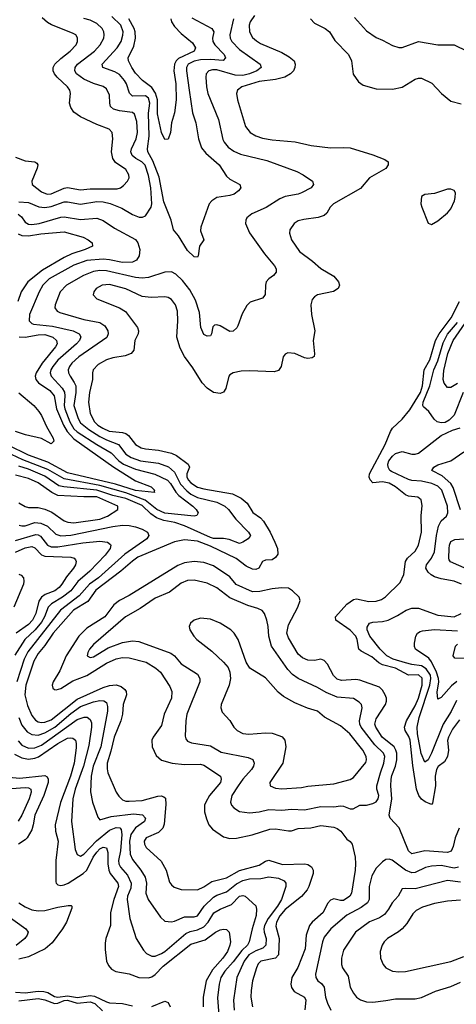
# Model space of a CAD drawing. Header units: inches. Extents: x 1308407 to 1441228, y 959628 to 1036311.
# Tile 338 of 656: x 1351016 to 1353704, y 1020745 to 1026804. Entities that reach past the tile are written whole.
import ezdxf

# ---------------------------------------------------------------- set-up
doc = ezdxf.new("R2010")
doc.units = ezdxf.units.IN
doc.header["$MEASUREMENT"] = 0
doc.layers.add('B3052', color=7, linetype='Continuous')

msp = doc.modelspace()

# ---------------------------------------------------------------- linework, layer by layer
at = {"layer": 'B3052', "color": 5}
for points, elevation in [([(1350990, 1025957.9), (1351050, 1025935), (1351110, 1025930.1), (1351121.3, 1025921.3), (1351127.3, 1025910), (1351123.7, 1025890), (1351090.8, 1025810), (1351092.9, 1025790), (1351150, 1025744), (1351185.5, 1025730), (1351210, 1025731.8), (1351290, 1025768), (1351310, 1025772.3), (1351390, 1025758), (1351450, 1025763.3), (1351616.2, 1025763.8), (1351637.7, 1025770), (1351655.7, 1025784.3), (1351678.9, 1025810), (1351689.7, 1025830), (1351688.7, 1025850), (1351670, 1025882.7), (1351605.6, 1025925.6), (1351588.7, 1025950), (1351582.3, 1025990), (1351589.8, 1026070), (1351584.8, 1026110), (1351566, 1026130), (1351490, 1026159.5), (1351390, 1026206.2), (1351350, 1026234.6), (1351330, 1026262.6), (1351322.3, 1026290), (1351329.8, 1026350), (1351325, 1026370), (1351310.6, 1026390), (1351246.4, 1026450), (1351229.9, 1026470), (1351222, 1026490), (1351222.9, 1026510), (1351233.1, 1026530), (1351270, 1026565.8), (1351327.4, 1026610), (1351363.2, 1026650), (1351372.7, 1026670), (1351372.7, 1026692.7), (1351361, 1026710), (1351341.8, 1026721.8), (1351211.6, 1026771.6), (1351186.5, 1026786.5), (1351154.7, 1026814.7)], 2680), ([(1351010, 1025682.9), (1351070, 1025678.6), (1351133, 1025653), (1351170, 1025647.8), (1351210, 1025655.2), (1351290, 1025683.3), (1351310, 1025683.6), (1351390, 1025669.6), (1351490, 1025684.8), (1351530, 1025683.8), (1351573, 1025673), (1351644.5, 1025644.5), (1351710, 1025604.8), (1351751.3, 1025588.7), (1351771.8, 1025588.2), (1351790, 1025597.4), (1351824.8, 1025650), (1351828.6, 1025671.4), (1351824.4, 1025770), (1351810, 1025845.7), (1351788.1, 1025908.1), (1351768.8, 1025928.9), (1351731.2, 1025950), (1351709, 1025969), (1351701.3, 1025990), (1351705.2, 1026010), (1351732.3, 1026070), (1351741.1, 1026110), (1351737.7, 1026177.7), (1351722.7, 1026222.7), (1351710, 1026233.6), (1351630, 1026242.4), (1351593.4, 1026253.4), (1351575.3, 1026270), (1351570.6, 1026290), (1351570, 1026339.3), (1351550, 1026378.2), (1351530, 1026392.7), (1351470, 1026410.4), (1351410, 1026438.9), (1351366.6, 1026470), (1351356.3, 1026490), (1351358.5, 1026510), (1351371.2, 1026530), (1351476.1, 1026610), (1351512.4, 1026650), (1351533.5, 1026690), (1351537, 1026710), (1351534.7, 1026730), (1351523.4, 1026750), (1351490, 1026780.5), (1351450, 1026801.1), (1351410.6, 1026810.6)], 2660), ([(1352331.8, 1026810), (1352310.1, 1026710), (1352312, 1026690), (1352322.4, 1026670), (1352370, 1026620.4), (1352495.6, 1026530), (1352502.6, 1026510), (1352475, 1026490), (1352431.7, 1026470), (1352390, 1026460.2), (1352342.3, 1026462.3), (1352230, 1026495.5), (1352203.8, 1026496.2), (1352180.9, 1026490), (1352164.8, 1026470), (1352161.5, 1026450), (1352165.1, 1026390), (1352173.6, 1026350), (1352239, 1026190), (1352266.6, 1026066.6), (1352274, 1026050), (1352300.1, 1026020.1), (1352335.2, 1025995.1), (1352375.7, 1025975.7), (1352537, 1025937), (1352722, 1025870), (1352760.5, 1025850), (1352819.1, 1025810), (1352824.9, 1025790), (1352810.5, 1025770), (1352750, 1025738), (1352730, 1025729.8), (1352650, 1025716.2), (1352617.4, 1025702.6), (1352532.4, 1025647.6), (1352444.4, 1025610), (1352415.1, 1025584.9), (1352407.4, 1025570), (1352406.5, 1025550), (1352430, 1025492.7), (1352523.9, 1025363.9), (1352584.9, 1025290), (1352594, 1025270), (1352594.4, 1025250), (1352579.1, 1025230), (1352550.6, 1025210), (1352533.4, 1025190), (1352528.2, 1025170), (1352526.4, 1025113.6), (1352519.9, 1025100.1), (1352510, 1025089.6), (1352434.9, 1025065.1), (1352414.6, 1025045.4), (1352385.5, 1024994.5), (1352359.9, 1024920.1), (1352352.4, 1024907.6), (1352330, 1024888), (1352310, 1024886.3), (1352250, 1024919.7), (1352230, 1024925.7), (1352215.8, 1024924.2), (1352205.5, 1024914.5), (1352197.4, 1024870), (1352190, 1024858.4), (1352170, 1024856.3), (1352150, 1024866.3), (1352131.1, 1024910), (1352123.2, 1025003.2), (1352098.8, 1025078.8), (1352062.5, 1025142.5), (1352019.1, 1025199.1), (1351978.2, 1025238.2), (1351950, 1025251.6), (1351910, 1025249.8), (1351810, 1025218), (1351770, 1025213), (1351730, 1025217.6), (1351550, 1025259.1), (1351510, 1025260.3), (1351470, 1025254.2), (1351409.2, 1025230), (1351303.8, 1025170), (1351265.8, 1025130), (1351233.6, 1025050), (1351232.7, 1025030), (1351247.4, 1025010), (1351262.4, 1025002.4), (1351410, 1024958.2), (1351510, 1024941.1), (1351540.8, 1024920.8), (1351558.5, 1024890), (1351559.8, 1024870), (1351551.6, 1024848.4), (1351380.8, 1024730), (1351337.2, 1024690), (1351321.9, 1024670), (1351315, 1024650), (1351317.2, 1024630), (1351326.5, 1024610), (1351352.5, 1024572.5), (1351361.7, 1024550), (1351361.9, 1024510), (1351350.4, 1024430), (1351376.4, 1024350), (1351390, 1024323.8), (1351441.3, 1024281.3), (1351510, 1024238.9), (1351550, 1024218.4), (1351623.9, 1024190), (1351670, 1024130.7), (1351703.2, 1024110), (1351760.3, 1024090), (1351870, 1024075.8), (1351932.7, 1024052.7), (1351970, 1024020.7), (1352005.9, 1023945.9), (1352044.1, 1023904.1), (1352070, 1023884.6), (1352110, 1023863.4), (1352230, 1023834.5), (1352278, 1023810), (1352301.8, 1023790), (1352347.2, 1023730), (1352424.7, 1023650), (1352437.7, 1023630), (1352435, 1023625), (1352422, 1023610), (1352390, 1023588.6), (1352370, 1023580.9), (1352305.5, 1023605.5), (1352270, 1023611.8), (1352210, 1023611.2), (1352190, 1023617.6), (1352030.4, 1023690.4), (1351970.9, 1023710), (1351903, 1023723), (1351859, 1023739), (1351822.8, 1023762.8), (1351770, 1023813.8), (1351670, 1023857.4), (1351590, 1023877.2), (1351490, 1023909.8), (1351288.8, 1023928.8), (1351256.5, 1023936.5), (1351170, 1023995.9), (1351070, 1024038.2), (1351010, 1024057.1)], 2660), ([(1352461.3, 1026830), (1352435.5, 1026790), (1352428.3, 1026770), (1352431.6, 1026730), (1352450, 1026694.9), (1352473.1, 1026673.1), (1352497.8, 1026657.8), (1352630, 1026601.7), (1352675.6, 1026575.6), (1352705, 1026550), (1352711, 1026530), (1352710.2, 1026510), (1352701.8, 1026490), (1352682.3, 1026470), (1352649, 1026451), (1352590, 1026436.2), (1352490, 1026423.7), (1352383.8, 1026390), (1352356, 1026370), (1352351.3, 1026350), (1352357.1, 1026310), (1352406.1, 1026146.1), (1352434, 1026110), (1352469.5, 1026089.5), (1352510, 1026075.2), (1352570, 1026064.6), (1352711.5, 1026051.5), (1352810, 1026030.2), (1352930, 1026015.2), (1353010, 1026018.5), (1353050, 1026015.2), (1353190, 1025973.2), (1353263.6, 1025943.6), (1353283.8, 1025930), (1353284.6, 1025910), (1353270, 1025888.4), (1353169.6, 1025830.4), (1353114.9, 1025765.1), (1352948, 1025670), (1352927.3, 1025650), (1352906.2, 1025613.8), (1352890, 1025598.2), (1352854.2, 1025585.8), (1352765.5, 1025574.5), (1352730, 1025565.3), (1352705.7, 1025550), (1352678.9, 1025510), (1352676.9, 1025490), (1352688.9, 1025450), (1352738, 1025378), (1352819.1, 1025319.1), (1352870, 1025273.4), (1352950, 1025224.9), (1352978.4, 1025190), (1352985.5, 1025170), (1352977.3, 1025150), (1352947.9, 1025132.1), (1352849.2, 1025110.8), (1352830, 1025099.6), (1352816.9, 1025083.1), (1352809.1, 1025050), (1352811.5, 1024990), (1352833.8, 1024890), (1352821.6, 1024830), (1352831.5, 1024748.5), (1352828.5, 1024731.5), (1352816.3, 1024723.7), (1352790, 1024719.1), (1352770, 1024722.6), (1352710, 1024749.7), (1352666, 1024754), (1352650, 1024746), (1352638, 1024730), (1352626.4, 1024670), (1352610, 1024645.6), (1352583.4, 1024636.6), (1352430, 1024642.6), (1352379.7, 1024640.3), (1352330, 1024631), (1352310, 1024618.7), (1352304.4, 1024610), (1352284.7, 1024535.3), (1352270, 1024513), (1352250, 1024504.8), (1352210, 1024510.8), (1352170, 1024536.5), (1352140.2, 1024570), (1352082.6, 1024662.6), (1352031.5, 1024731.5), (1352003.5, 1024783.5), (1351982.8, 1024850), (1351990.6, 1024950), (1351987.1, 1025010), (1351975, 1025050), (1351950, 1025082.2), (1351930, 1025094), (1351910, 1025097.8), (1351825.8, 1025094.2), (1351770, 1025101.1), (1351670, 1025148), (1351570, 1025174.3), (1351524.4, 1025170), (1351487.9, 1025150), (1351471.7, 1025130), (1351468.8, 1025110), (1351490, 1025086.5), (1351630.1, 1025030.1), (1351667.7, 1025007.7), (1351742, 1024910), (1351747.4, 1024890), (1351744.6, 1024870), (1351725.2, 1024830), (1351718.9, 1024770), (1351702.4, 1024750), (1351665.2, 1024734.8), (1351590, 1024722.3), (1351550, 1024710.6), (1351498.3, 1024681.7), (1351468.4, 1024650), (1351463.8, 1024630), (1351464.8, 1024590), (1351445.6, 1024510), (1351439.3, 1024450), (1351450, 1024380.3), (1351477.3, 1024330), (1351497.3, 1024310), (1351527.8, 1024290), (1351567.6, 1024272.4), (1351650, 1024264.4), (1351670, 1024258), (1351685.6, 1024245.6), (1351730, 1024190.1), (1351764.4, 1024170), (1351790, 1024163.1), (1351870, 1024155.4), (1351950, 1024136.6), (1351982.2, 1024122.2), (1352054, 1024070), (1352060.5, 1024050), (1352045, 1024010), (1352045, 1023990), (1352054.7, 1023970), (1352070, 1023955.1), (1352110, 1023928.3), (1352150, 1023916.4), (1352326.7, 1023886.7), (1352380.4, 1023860.4), (1352416.3, 1023830), (1352451.4, 1023771.4), (1352498.8, 1023738.8), (1352517.4, 1023717.4), (1352557.7, 1023650), (1352587.1, 1023590), (1352603.2, 1023550), (1352604.8, 1023515.2), (1352590, 1023493.7), (1352570, 1023480.7), (1352530, 1023478.8), (1352510.8, 1023469.2), (1352487.7, 1023430), (1352470, 1023421.5), (1352450, 1023423.5), (1352410, 1023442.4), (1352347.8, 1023487.8), (1352190, 1023565), (1352110, 1023595.2), (1352030, 1023604.1), (1351970, 1023590.4), (1351743.5, 1023496.5), (1351710, 1023473.1), (1351638.9, 1023410), (1351485.7, 1023294.3), (1351435, 1023225), (1351346.4, 1023170), (1351221.3, 1023030), (1351170, 1022953.5), (1351130, 1022903.9), (1351102.4, 1022857.6), (1351054.1, 1022710), (1351048, 1022650), (1351063.9, 1022583.9), (1351090, 1022523.2), (1351113.6, 1022493.6), (1351130, 1022483.8), (1351150, 1022479.9), (1351170, 1022481.5), (1351210, 1022495.3), (1351370, 1022622.8), (1351530, 1022695.4), (1351570, 1022707.3), (1351610, 1022710.5), (1351640.5, 1022700.5), (1351663.3, 1022683.3), (1351672.2, 1022670), (1351674.1, 1022650), (1351653.3, 1022590), (1351648.4, 1022530), (1351639.6, 1022490), (1351597.1, 1022390), (1351577.6, 1022302.4), (1351555.4, 1022230), (1351553.7, 1022193.7), (1351558.4, 1022170), (1351610.1, 1022050.1), (1351626, 1022026), (1351650, 1022004.1), (1351670, 1021996.1), (1351690, 1021994.4), (1351770, 1021999), (1351866.3, 1022026.3), (1351887.9, 1022027.9), (1351902.7, 1022022.7), (1351912.9, 1022012.9), (1351915.3, 1021975.3), (1351905.6, 1021854.4), (1351897.3, 1021830), (1351870, 1021803.6), (1351794.6, 1021770), (1351782.7, 1021750), (1351783.8, 1021730), (1351794.7, 1021710), (1351886.9, 1021626.9), (1351917.1, 1021570), (1351937.9, 1021497.9), (1351950, 1021480.3), (1351967.2, 1021467.2), (1352010, 1021452.1), (1352110, 1021450.2), (1352150, 1021468.7), (1352198.5, 1021501.5), (1352290, 1021523.8), (1352370, 1021568), (1352490, 1021601.5), (1352530, 1021626.5), (1352550, 1021631.6), (1352633.6, 1021606.4), (1352770.7, 1021610.7), (1352790, 1021606.4), (1352811.5, 1021591.5), (1352821.6, 1021570), (1352822.7, 1021550), (1352796.6, 1021470), (1352785.6, 1021450), (1352750.3, 1021409.7), (1352650, 1021329.1), (1352617.4, 1021290), (1352596, 1021250), (1352592.9, 1021227.1), (1352613.9, 1021150), (1352608.4, 1021050), (1352590, 1021029), (1352499.7, 1021010), (1352484.9, 1020995.1), (1352474.1, 1020970), (1352450.1, 1020890), (1352440.1, 1020830), (1352438.7, 1020790), (1352449.5, 1020730)], 2680), ([(1352075, 1026815), (1352198.5, 1026750), (1352210.9, 1026730), (1352203.1, 1026690), (1352205.5, 1026670), (1352218.2, 1026650), (1352275, 1026590), (1352283.8, 1026570), (1352267.8, 1026552.2), (1352190, 1026559.1), (1352130, 1026556.3), (1352090.6, 1026549.4), (1352053.5, 1026530), (1352043.1, 1026510), (1352043.4, 1026490), (1352058.5, 1026370), (1352080.1, 1026230), (1352100.8, 1026170), (1352115.9, 1026070), (1352136.1, 1026016.1), (1352162.1, 1025982.1), (1352244, 1025910), (1352290, 1025840.4), (1352310, 1025822), (1352370.2, 1025790.2), (1352376.4, 1025770), (1352362, 1025750), (1352335.8, 1025730), (1352310, 1025721.5), (1352230.2, 1025709.8), (1352199.1, 1025690), (1352181.6, 1025670), (1352131.8, 1025528.2), (1352130, 1025504.7), (1352150.4, 1025450), (1352123.1, 1025410), (1352115.3, 1025350), (1352110, 1025342), (1352090, 1025345.4), (1352050, 1025382.7), (1351993.1, 1025473.1), (1351962.2, 1025510), (1351948.1, 1025570), (1351902.4, 1025682.4), (1351874.3, 1025834.3), (1351835.7, 1025935.7), (1351804, 1025990), (1351801.9, 1026010), (1351813.3, 1026086.7), (1351808.5, 1026228.5), (1351816.9, 1026290), (1351810, 1026322), (1351790, 1026335.2), (1351710, 1026333.2), (1351692, 1026352), (1351673.7, 1026410), (1351661.9, 1026430), (1351630, 1026466.1), (1351602.6, 1026482.6), (1351528.5, 1026510), (1351524.8, 1026530), (1351615.8, 1026630), (1351641.2, 1026670), (1351651.9, 1026708.1), (1351652.2, 1026730), (1351637.8, 1026770), (1351583.7, 1026823.7)], 2640), ([(1351946.5, 1026810), (1351951, 1026791), (1351970, 1026762.7), (1352010, 1026718.6), (1352080.7, 1026660.7), (1352098.3, 1026630), (1352090.2, 1026610), (1351994.6, 1026565.4), (1351979.4, 1026550), (1351968.8, 1026530), (1351965.4, 1026490), (1351976.7, 1026410), (1351979.5, 1026310), (1351968.2, 1026231.8), (1351950.2, 1026170), (1351945.2, 1026110), (1351930, 1026069.3), (1351910, 1026066.6), (1351888.9, 1026108.9), (1351864.5, 1026224.5), (1351864.6, 1026310), (1351852.7, 1026352.7), (1351830, 1026385.8), (1351772.6, 1026430), (1351730, 1026475), (1351705.6, 1026510), (1351686.3, 1026550), (1351683.7, 1026570), (1351718.3, 1026641.7), (1351729.3, 1026690.7), (1351726.7, 1026730), (1351720.2, 1026750), (1351689, 1026810)], 2620), ([(1352806, 1026810), (1352830, 1026782.8), (1352897.4, 1026750), (1352923.9, 1026730), (1352956.9, 1026676.9), (1353039.6, 1026590), (1353057.6, 1026550), (1353069.3, 1026469.3), (1353100.8, 1026420.8), (1353130, 1026401.7), (1353210, 1026379.3), (1353310, 1026375.5), (1353370, 1026389.2), (1353450, 1026438.8), (1353470, 1026444.9), (1353490, 1026444.4), (1353553.1, 1026413.1), (1353612.4, 1026350), (1353670, 1026302), (1353734.5, 1026285.5)], 2720), ([(1353077.6, 1026817.6), (1353150, 1026734.6), (1353210, 1026693.7), (1353250, 1026678.7), (1353310, 1026645.3), (1353350, 1026632.2), (1353370, 1026633.7), (1353470, 1026670.2), (1353590, 1026649.2), (1353690, 1026650.2), (1353770, 1026610.3)], 2740), ([(1351007.7, 1025607.7), (1351027.1, 1025590), (1351050, 1025558.5), (1351070, 1025545.9), (1351090, 1025543.7), (1351135.6, 1025550), (1351270, 1025588.7), (1351290, 1025590.6), (1351390, 1025574), (1351490, 1025582.1), (1351530, 1025568.5), (1351600.7, 1025520.7), (1351730, 1025451.3), (1351744.4, 1025430), (1351754.9, 1025390), (1351752.2, 1025350), (1351734.9, 1025325.1), (1351710, 1025312.3), (1351650, 1025309), (1351570, 1025326), (1351530, 1025329.6), (1351430, 1025321.6), (1351350, 1025293.7), (1351197.8, 1025210), (1351158.4, 1025170), (1351135.1, 1025130), (1351077, 1024990), (1351075, 1024950), (1351090, 1024934.2), (1351102, 1024930), (1351217.2, 1024917.2), (1351346, 1024890), (1351383.2, 1024870), (1351392.5, 1024852.5), (1351384.6, 1024830), (1351365.1, 1024810), (1351250, 1024709.9), (1351219.7, 1024670), (1351208.8, 1024650), (1351204.7, 1024630), (1351210.1, 1024610), (1351277, 1024537), (1351291.4, 1024511.4), (1351294.4, 1024490), (1351289.2, 1024430), (1351293.2, 1024410), (1351324.9, 1024330), (1351350, 1024286.9), (1351370, 1024267.5), (1351490, 1024189.4), (1351579.4, 1024139.4), (1351625.5, 1024090), (1351654.4, 1024070), (1351730, 1024038.2), (1351847.7, 1024007.7), (1351926.1, 1023970), (1351944.8, 1023950), (1351976.7, 1023896.7), (1351995.5, 1023875.5), (1352082.3, 1023810), (1352102.2, 1023790), (1352115.6, 1023770), (1352107.3, 1023752.7), (1352090, 1023748.9), (1351910, 1023766.6), (1351859.5, 1023790), (1351788.3, 1023848.3), (1351670, 1023892.8), (1351510, 1023938.1), (1351290, 1023978.2), (1351190, 1024037.2), (1351036.3, 1024096.3), (1350930, 1024144.8)], 2640), ([(1351006.6, 1025486.6), (1351030, 1025476.1), (1351070, 1025474.3), (1351147.3, 1025487.3), (1351290, 1025497.9), (1351406.7, 1025466.7), (1351438.7, 1025450), (1351461.3, 1025430), (1351464.9, 1025410), (1351418.4, 1025390), (1351336.3, 1025363.7), (1351290, 1025341), (1351157.4, 1025262.6), (1351065.4, 1025190), (1351024.3, 1025130), (1351005.6, 1025070)], 2620), ([(1353723.5, 1022496.5), (1353681.1, 1022438.9), (1353655.6, 1022390), (1353648.6, 1022368.6), (1353655.8, 1022310), (1353648.9, 1022270), (1353630, 1022237.1), (1353592.1, 1022207.9), (1353582.5, 1022190), (1353573.9, 1022150), (1353575.6, 1022090), (1353556.4, 1021983.6), (1353550, 1021974.7), (1353511.1, 1021991.1), (1353490, 1022007.1), (1353472.9, 1022030), (1353458.5, 1022070), (1353435.6, 1022215.6), (1353420.2, 1022370), (1353412.4, 1022392.4), (1353389.9, 1022430), (1353384.3, 1022450), (1353397.5, 1022490), (1353450, 1022582), (1353470.2, 1022630), (1353492.8, 1022710), (1353492.6, 1022752.6), (1353470, 1022772.2), (1353410, 1022771.6), (1353330, 1022812.9), (1353250, 1022834.5), (1353227.4, 1022847.4), (1353184.2, 1022884.2), (1353117.4, 1022917.4), (1353103.6, 1022930), (1353094.2, 1022990), (1353084.9, 1023010), (1353050, 1023047), (1352962.8, 1023110), (1352959.8, 1023130), (1353030, 1023208.2), (1353070, 1023235.9), (1353090, 1023240.7), (1353164.7, 1023224.7), (1353210, 1023225.8), (1353243.2, 1023236.8), (1353267.6, 1023252.4), (1353358.7, 1023341.3), (1353379.8, 1023390), (1353390.6, 1023470), (1353403.4, 1023490), (1353450, 1023534.2), (1353471.7, 1023570), (1353489.4, 1023650.6), (1353488.1, 1023751.9), (1353493.7, 1023813.7), (1353487.3, 1023850), (1353466.5, 1023866.5), (1353410, 1023872.2), (1353390, 1023880.8), (1353329.1, 1023930), (1353290, 1023952.1), (1353250, 1023960.5), (1353190, 1023953.6), (1353172.6, 1023972.6), (1353168, 1023990), (1353169.2, 1024010), (1353265.8, 1024190), (1353298.5, 1024270), (1353311.6, 1024290), (1353370, 1024345.6), (1353416.7, 1024403.3), (1353483.4, 1024510), (1353495.1, 1024550), (1353506.1, 1024650), (1353541.4, 1024710), (1353575.9, 1024830), (1353598.2, 1024870), (1353671.6, 1024968.4), (1353723.5, 1025070)], 2680), ([(1353745.5, 1024510), (1353690, 1024371.2), (1353660.6, 1024339.4), (1353634.7, 1024325.3), (1353610, 1024322.7), (1353586.6, 1024330), (1353566.9, 1024346.9), (1353533.7, 1024393.7), (1353501.7, 1024421.7), (1353497.8, 1024430), (1353499.1, 1024450), (1353540.6, 1024550), (1353564.7, 1024650), (1353590, 1024705.5), (1353623.4, 1024816.6), (1353650, 1024868.8), (1353710, 1024939.7)], 2660), ([(1353710, 1024565.5), (1353670, 1024540.2), (1353650, 1024541.4), (1353628.2, 1024568.2), (1353623.8, 1024590), (1353625.9, 1024645.9), (1353651.1, 1024750), (1353684.3, 1024830), (1353776, 1024964)], 2640), ([(1351013.3, 1024853.3), (1351050, 1024849.8), (1351130, 1024865), (1351170, 1024866.1), (1351220.2, 1024850), (1351242.3, 1024830), (1351246.4, 1024810), (1351236.8, 1024790), (1351153.9, 1024690), (1351118.6, 1024630), (1351112.4, 1024610), (1351116, 1024590), (1351131.2, 1024570), (1351201.8, 1024521.8), (1351229.4, 1024490), (1351242.2, 1024410), (1351285.3, 1024310), (1351308.3, 1024270), (1351350, 1024224), (1351595.7, 1024050), (1351730, 1023965.9), (1351825.8, 1023930), (1351846.3, 1023910), (1351843, 1023903), (1351846, 1023894), (1351730, 1023907.1), (1351606.7, 1023946.7), (1351310, 1024014.8), (1351190, 1024081.8), (1351070, 1024125.2), (1350945.3, 1024185.3)], 2620), ([(1351010, 1024507.7), (1351102.3, 1024430), (1351133.2, 1024393.2), (1351150, 1024368.6), (1351180.6, 1024300.6), (1351221.8, 1024230), (1351225.8, 1024210), (1351210, 1024194.2), (1351150, 1024227.9), (1351052, 1024250), (1350990, 1024269.1)], 2580), ([(1353735.1, 1023330), (1353690, 1023349.9), (1353610, 1023363.2), (1353570, 1023375.7), (1353548, 1023388), (1353530, 1023404.8), (1353517, 1023430), (1353519.2, 1023450), (1353551.1, 1023490), (1353569.4, 1023530), (1353581.3, 1023630), (1353593.4, 1023686.6), (1353610, 1023719.6), (1353643.1, 1023750), (1353651.1, 1023768.9), (1353649.2, 1023810), (1353615.6, 1023910), (1353590, 1023934.5), (1353553.7, 1023950), (1353490, 1023963.9), (1353430, 1023968.5), (1353410, 1023974.2), (1353303.8, 1024023.8), (1353294.2, 1024030), (1353283.4, 1024050), (1353283.2, 1024070), (1353289.3, 1024090), (1353310, 1024117.7), (1353330, 1024134.2), (1353370, 1024147.8), (1353430, 1024130.7), (1353450, 1024129.6), (1353470, 1024136.4), (1353610, 1024244.7), (1353681.1, 1024278.9), (1353727.7, 1024292.3)], 2660), ([(1353728.9, 1023788.9), (1353684.6, 1023924.6), (1353670, 1023950), (1353616.6, 1023996.6), (1353552.4, 1024030), (1353564.8, 1024050), (1353590, 1024064.3), (1353669.4, 1024090), (1353750, 1024145.3)], 2640), ([(1351010, 1023830.8), (1351050, 1023808.7), (1351070, 1023802.4), (1351130, 1023803.1), (1351170, 1023793), (1351213.2, 1023773.2), (1351290, 1023720.4), (1351311.6, 1023711.6), (1351350, 1023708.8), (1351510, 1023730.8), (1351555.9, 1023750), (1351621, 1023790), (1351621.1, 1023810), (1351490, 1023869), (1351410, 1023868), (1351250, 1023876.9), (1351214.1, 1023894.1), (1351130, 1023955), (1351070, 1023979.9), (1350990, 1024001.7)], 2680), ([(1351013.5, 1023693.5), (1351030, 1023688.7), (1351050, 1023689.7), (1351110, 1023709.7), (1351146.8, 1023706.8), (1351187.2, 1023687.2), (1351239.1, 1023639.1), (1351270, 1023628.3), (1351330, 1023631.4), (1351590, 1023686.3), (1351650, 1023694.3), (1351690, 1023691.9), (1351730, 1023683.2), (1351770.4, 1023670), (1351803.7, 1023650), (1351811.5, 1023630), (1351799.7, 1023610), (1351664.3, 1023515.7), (1351500.8, 1023370), (1351445.7, 1023330), (1351381.6, 1023258.4), (1351268.3, 1023170), (1351066.3, 1022913.7), (1351043.5, 1022870), (1350997.8, 1022730)], 2660), ([(1350990, 1023600.3), (1351115.7, 1023635.7), (1351130, 1023634.4), (1351145.1, 1023625.1), (1351187.3, 1023570), (1351210, 1023561.1), (1351250, 1023561.1), (1351404.9, 1023584.9), (1351510, 1023594.6), (1351557.1, 1023590), (1351575.3, 1023575.3), (1351578, 1023570), (1351572.5, 1023550), (1351542.6, 1023510), (1351448.7, 1023410), (1351373.5, 1023346.5), (1351330.1, 1023290), (1351280.1, 1023250), (1351212.5, 1023210), (1351191.6, 1023190), (1351168.5, 1023130), (1351150, 1023096.7), (1351111.3, 1023048.7), (1351048.8, 1022990), (1350986.5, 1022893.5)], 2640), ([(1353770, 1023422.7), (1353668.2, 1023468.2), (1353660.4, 1023480.4), (1353657.2, 1023490), (1353659.2, 1023550), (1353661.1, 1023570), (1353670, 1023592.8), (1353694.4, 1023605.6), (1353807.1, 1023612.9)], 2640), ([(1350990, 1023527.6), (1351050, 1023553.6), (1351090, 1023561.5), (1351110, 1023553.6), (1351150, 1023511.6), (1351170, 1023503.8), (1351330, 1023495.9), (1351352.2, 1023490), (1351359.6, 1023479.6), (1351363.6, 1023470), (1351358.9, 1023450), (1351347.9, 1023430), (1351304.3, 1023375.7), (1351275.7, 1023330), (1351258.8, 1023310), (1351232.1, 1023290), (1351173.2, 1023266.8), (1351149.8, 1023250.2), (1351134.1, 1023225.9), (1351115.1, 1023150), (1351095.1, 1023110), (1351070, 1023083.2), (1350993.8, 1023030)], 2620), ([(1353721.8, 1021830), (1353696.6, 1021770), (1353684, 1021716), (1353671.5, 1021688.5), (1353650, 1021678.8), (1353510, 1021689.4), (1353430, 1021672.2), (1353408.9, 1021688.9), (1353351.6, 1021831.6), (1353296.2, 1021890), (1353289.9, 1021910), (1353307.1, 1022010), (1353301, 1022090), (1353302.6, 1022130), (1353307.1, 1022152.9), (1353330.2, 1022210), (1353337, 1022250), (1353337, 1022290), (1353332, 1022310), (1353320.3, 1022330), (1353247.9, 1022390), (1353207.4, 1022450), (1353202, 1022470), (1353210, 1022501.8), (1353266.9, 1022590), (1353274.4, 1022610), (1353273.1, 1022630), (1353264.9, 1022650), (1353250, 1022677.8), (1353230, 1022697.4), (1353110, 1022740.7), (1353084.5, 1022744.5), (1352997.5, 1022737.5), (1352970, 1022746.1), (1352948.1, 1022768.1), (1352910, 1022838), (1352890, 1022861.5), (1352870, 1022868.8), (1352830, 1022860.6), (1352790, 1022863), (1352757.6, 1022877.6), (1352730, 1022900.3), (1352670, 1023000.4), (1352659.9, 1023030), (1352670, 1023080.3), (1352729, 1023190), (1352742, 1023230), (1352735.8, 1023250), (1352695.3, 1023290), (1352670, 1023305.4), (1352627.8, 1023307.8), (1352570, 1023302.4), (1352494.9, 1023285.1), (1352450, 1023282.8), (1352347.9, 1023327.9), (1352310, 1023374.9), (1352210, 1023443.1), (1352150, 1023463.8), (1352089.5, 1023469.5), (1352030, 1023461), (1351990, 1023444.8), (1351690, 1023261.9), (1351630, 1023229.9), (1351596.6, 1023203.4), (1351540.7, 1023130), (1351430, 1023060.2), (1351381.2, 1023010), (1351301.8, 1022890), (1351262.6, 1022797.4), (1351222.2, 1022730), (1351215.2, 1022710), (1351220.2, 1022690), (1351230, 1022682.2), (1351241.4, 1022681.4), (1351270, 1022689), (1351343.4, 1022736.6), (1351430, 1022769.4), (1351550, 1022843.9), (1351610, 1022871.7), (1351650, 1022879), (1351690, 1022877.6), (1351794.9, 1022850), (1351854, 1022814), (1351882.3, 1022790), (1351941.2, 1022701.2), (1351953.1, 1022670), (1351951.3, 1022630), (1351905.5, 1022530), (1351890, 1022461.3), (1351838, 1022390), (1351830.2, 1022370), (1351832.1, 1022330), (1351856.6, 1022276.6), (1351888.5, 1022248.5), (1351954, 1022230), (1352030, 1022220.6), (1352130, 1022223.6), (1352150, 1022216.3), (1352251.3, 1022150), (1352256.3, 1022130), (1352251.6, 1022110), (1352185, 1022030), (1352161.2, 1021990), (1352154.6, 1021970), (1352154.3, 1021930), (1352165.7, 1021885.7), (1352179.7, 1021850), (1352202.4, 1021822.4), (1352270, 1021776.9), (1352310, 1021765.2), (1352350, 1021768.1), (1352447.6, 1021787.6), (1352556.3, 1021823.7), (1352590, 1021824.4), (1352670, 1021812.2), (1352690, 1021813.6), (1352730, 1021827.2), (1352808, 1021832), (1352870, 1021846.1), (1352950, 1021835.1), (1352970, 1021827.2), (1352992.1, 1021810), (1353030, 1021760.9), (1353050, 1021746.3), (1353062.8, 1021730), (1353080.1, 1021650), (1353083.8, 1021610), (1353081.4, 1021570), (1353058.3, 1021430), (1353048.1, 1021410), (1353010, 1021383.7), (1352990, 1021383.2), (1352950, 1021394.8), (1352930, 1021386.1), (1352910, 1021365.8), (1352883.2, 1021310), (1352815.7, 1021250), (1352799.1, 1021230), (1352779.4, 1021170), (1352772.5, 1021087.5), (1352728.6, 1020971.4), (1352692.2, 1020910), (1352686, 1020870), (1352688.5, 1020848.5), (1352704.8, 1020824.8), (1352769, 1020789), (1352777, 1020770), (1352771.5, 1020711.5)], 2720), ([(1351011.3, 1023391.3), (1351025, 1023385), (1351039.3, 1023370), (1351042.6, 1023350), (1351039, 1023330), (1350979.4, 1023190)], 2580), ([(1353705.5, 1022614.5), (1353672.7, 1022547.3), (1353623.3, 1022470), (1353551.5, 1022290), (1353530, 1022249.6), (1353510, 1022235.1), (1353488.3, 1022288.3), (1353465.3, 1022410), (1353462.4, 1022450), (1353475.8, 1022510), (1353540.3, 1022710), (1353547.2, 1022750), (1353543.9, 1022770), (1353518.1, 1022810), (1353490, 1022829.1), (1353430, 1022836.4), (1353390, 1022846.6), (1353314.2, 1022870), (1353275.5, 1022890), (1353235.4, 1022930), (1353170.5, 1023010), (1353154.5, 1023050), (1353154.1, 1023065.9), (1353170, 1023090.2), (1353190, 1023096.8), (1353250, 1023100.9), (1353284.5, 1023110), (1353342.5, 1023137.5), (1353395.1, 1023170), (1353430, 1023183.5), (1353470, 1023183), (1353590, 1023140.5), (1353690, 1023129.3), (1353732.8, 1023150)], 2660), ([(1353707.5, 1022732.5), (1353674.6, 1022705.4), (1353610, 1022632.8), (1353590, 1022622.7), (1353585.3, 1022665.3), (1353595.9, 1022730), (1353594.6, 1022750), (1353581.6, 1022790), (1353551.8, 1022851.8), (1353534.9, 1022874.9), (1353452.6, 1022930), (1353446.3, 1022946.3), (1353446.7, 1022966.7), (1353454, 1023010), (1353465.1, 1023030), (1353480.6, 1023039.4), (1353495.5, 1023044.5), (1353568.7, 1023051.3), (1353710, 1023044.5)], 2640), ([(1353752.8, 1022872.8), (1353694.5, 1022874.5), (1353683.8, 1022890), (1353699.1, 1022950), (1353710, 1022961.7)], 2620), ([(1351010.4, 1022510), (1351030, 1022463.5), (1351062.5, 1022422.5), (1351090, 1022404.7), (1351130, 1022401), (1351170, 1022415.3), (1351233.1, 1022450), (1351330, 1022534.2), (1351390, 1022577.3), (1351470, 1022606.5), (1351510, 1022615.2), (1351533.6, 1022613.6), (1351550, 1022601.5), (1351557.7, 1022577.7), (1351557.4, 1022550), (1351515.1, 1022330), (1351468.8, 1022210), (1351456.5, 1022150), (1351452.5, 1022052.5), (1351463.5, 1021990), (1351496.5, 1021896.5), (1351510, 1021881.3), (1351578.9, 1021901.1), (1351717.2, 1021917.2), (1351771.1, 1021911.1), (1351791, 1021891), (1351783.6, 1021870), (1351730, 1021832.2), (1351701.2, 1021790), (1351691.9, 1021750), (1351696.9, 1021670), (1351710, 1021636.8), (1351762.2, 1021570), (1351788.3, 1021528.3), (1351797, 1021490), (1351793.5, 1021430), (1351807.8, 1021390), (1351882, 1021282), (1351910, 1021256.5), (1351950, 1021252), (1351970, 1021256.3), (1352030, 1021284.1), (1352090, 1021283.7), (1352110, 1021289.5), (1352151, 1021350), (1352210, 1021404.5), (1352230, 1021416.6), (1352290, 1021437.5), (1352350, 1021487.2), (1352390, 1021508.2), (1352430, 1021517.3), (1352500.1, 1021519.9), (1352550, 1021528.9), (1352610, 1021521), (1352644.3, 1021504.3), (1352654.7, 1021490), (1352655.3, 1021470), (1352627.6, 1021390), (1352603.4, 1021350), (1352546.4, 1021273.6), (1352522.8, 1021230), (1352518.8, 1021210), (1352520.8, 1021190), (1352533.8, 1021150), (1352530.7, 1021109.3), (1352512.9, 1021090), (1352470, 1021073.8), (1352426.8, 1021050), (1352398.7, 1021010), (1352353.1, 1020910), (1352331.6, 1020770), (1352336.1, 1020710)], 2660), ([(1351005.9, 1022365.9), (1351030, 1022339.6), (1351070, 1022322.1), (1351110, 1022323.6), (1351150, 1022340.1), (1351370, 1022497.3), (1351412.9, 1022512.9), (1351431.7, 1022511.7), (1351450, 1022498.3), (1351457.4, 1022477.4), (1351458.8, 1022450), (1351442.5, 1022337.5), (1351408, 1022210), (1351358.4, 1022070), (1351343.8, 1022010), (1351334.8, 1021870), (1351357.3, 1021697.3), (1351370, 1021667.2), (1351390, 1021657.3), (1351410, 1021668.5), (1351488, 1021752), (1351570, 1021817.3), (1351610, 1021833.8), (1351631.6, 1021831.6), (1351640.8, 1021820.8), (1351644.5, 1021790), (1351636.3, 1021690), (1351623.9, 1021630), (1351625.5, 1021610), (1351636.2, 1021590), (1351680.3, 1021540.3), (1351702.2, 1021490), (1351700.9, 1021459.1), (1351680.8, 1021410), (1351678, 1021390), (1351693.8, 1021273.8), (1351732.7, 1021150), (1351777.6, 1021077.6), (1351797.7, 1021057.7), (1351830, 1021042.5), (1351850, 1021041.9), (1351890, 1021057.9), (1351910, 1021070.7), (1352037.9, 1021182.1), (1352065.8, 1021194.2), (1352110, 1021203.3), (1352150, 1021223.1), (1352176.3, 1021250), (1352211.9, 1021308.1), (1352250, 1021330.6), (1352320.9, 1021359.1), (1352370, 1021410.7), (1352390, 1021415.7), (1352403.7, 1021410), (1352470, 1021350.4), (1352474.5, 1021330), (1352470.9, 1021290.9), (1352446.5, 1021210), (1352428.8, 1021130), (1352417.5, 1021110), (1352382.7, 1021077.3), (1352330, 1021006.2), (1352279.7, 1020950), (1352254.6, 1020910), (1352244.2, 1020870), (1352234.6, 1020785.4), (1352241.9, 1020678.1)], 2640), ([(1350985.2, 1022285.2), (1351030, 1022261.1), (1351070, 1022253.3), (1351110, 1022259.3), (1351132, 1022268), (1351250, 1022350.4), (1351310, 1022382.4), (1351330, 1022385.9), (1351343, 1022383), (1351359.3, 1022370), (1351364.6, 1022350), (1351364.2, 1022324.2), (1351351.4, 1022230), (1351328.4, 1022150), (1351267.9, 1021987.9), (1351234.6, 1021850), (1351236.5, 1021810), (1351252.7, 1021750), (1351238.4, 1021630), (1351238.3, 1021498.3), (1351239.7, 1021490), (1351250, 1021479.7), (1351270, 1021476.6), (1351290, 1021480.9), (1351313.9, 1021490), (1351407.9, 1021550), (1351430, 1021571.5), (1351468.9, 1021650), (1351490, 1021682), (1351510, 1021702.8), (1351530, 1021713), (1351550, 1021707.6), (1351559.3, 1021679.3), (1351558.3, 1021610), (1351564.2, 1021570), (1351572.9, 1021550), (1351619.4, 1021490), (1351624.6, 1021470), (1351596.1, 1021390), (1351576.1, 1021310), (1351575.6, 1021230), (1351545.5, 1021150), (1351541.6, 1021121.6), (1351542, 1021082), (1351551.4, 1021010), (1351563.4, 1020983.4), (1351581.4, 1020961.4), (1351607.2, 1020947.2), (1351690, 1020932.3), (1351750, 1020910.7), (1351810, 1020907.8), (1351830, 1020915.1), (1351850, 1020929.7), (1351899.2, 1020980.8), (1352070, 1021115.9), (1352157.3, 1021142.7), (1352221.7, 1021190), (1352250, 1021203.9), (1352270, 1021207.9), (1352290, 1021205.7), (1352304.6, 1021190), (1352312.8, 1021130), (1352310.6, 1021110), (1352295.8, 1021070), (1352267.5, 1021030), (1352202.3, 1020957.7), (1352164, 1020890), (1352146.2, 1020790), (1352146.2, 1020730)], 2620), ([(1350950, 1022143.9), (1351016.4, 1022136.4), (1351170, 1022153.7), (1351184.5, 1022144.5), (1351192.1, 1022130), (1351190.5, 1022110), (1351165.6, 1022030), (1351109.8, 1021910.2), (1351099.9, 1021850), (1351090, 1021819.8), (1351062.6, 1021770), (1351050, 1021757), (1351008.4, 1021730)], 2580), ([(1350910, 1022069.7), (1351050, 1022080.2), (1351070, 1022077.5), (1351084.1, 1022070), (1351086.3, 1022050), (1351074.1, 1022010), (1351029.1, 1021910), (1351007.1, 1021872.9)], 2560), ([(1353718, 1021590), (1353690, 1021583.1), (1353610, 1021600.3), (1353550, 1021596.2), (1353513.1, 1021586.9), (1353450, 1021556.6), (1353430, 1021554.8), (1353390, 1021570.9), (1353308, 1021632), (1353290, 1021638.7), (1353270, 1021636.2), (1353250, 1021623), (1353210, 1021582.4), (1353183.9, 1021536.1), (1353166.3, 1021470), (1353166.5, 1021390), (1353156.8, 1021370), (1353118.3, 1021341.7), (1353030, 1021294.1), (1352932, 1021210), (1352890, 1021157.6), (1352879.3, 1021130), (1352836, 1020930), (1352838.3, 1020910), (1352851.6, 1020890), (1352873.6, 1020873.6), (1352889.5, 1020850), (1352897.9, 1020790), (1352910, 1020752.2), (1352931, 1020710)], 2740), ([(1353730, 1021496.6), (1353650, 1021507.5), (1353450, 1021455.4), (1353390, 1021458.4), (1353370, 1021455.1), (1353345.9, 1021410), (1353308.8, 1021370), (1353286.4, 1021330), (1353261.3, 1021298.7), (1353230, 1021278), (1353170, 1021252.5), (1353083.8, 1021190), (1353010, 1021078), (1352996.8, 1021030), (1352996.9, 1020990), (1353003.5, 1020970), (1353038.9, 1020918.9), (1353051.1, 1020850), (1353070, 1020813.7), (1353090, 1020790.3), (1353113.8, 1020773.8), (1353150, 1020760.7), (1353190, 1020759.3), (1353270, 1020768.8), (1353330, 1020779.8), (1353450, 1020780.1), (1353490, 1020787.8), (1353574.6, 1020825.4), (1353670, 1020855.1), (1353730, 1020881.2)], 2760), ([(1351011.1, 1021370), (1351050, 1021344.7), (1351090, 1021327.2), (1351130, 1021320.5), (1351170, 1021321.8), (1351250, 1021343.4), (1351314.4, 1021354.4), (1351333.7, 1021353.7), (1351337.6, 1021350), (1351336.7, 1021336.7), (1351303.8, 1021250), (1351280.2, 1021210), (1351216.3, 1021123.7), (1351172.5, 1021087.5), (1351070, 1021038), (1351010, 1021022.7)], 2580), ([(1353730, 1021387.2), (1353650, 1021380.8), (1353570, 1021365.6), (1353496.1, 1021343.9), (1353457.2, 1021322.8), (1353437.1, 1021302.9), (1353398.2, 1021241.8), (1353370.1, 1021209.9), (1353348.8, 1021191.2), (1353281.1, 1021150), (1353259.5, 1021130), (1353247.2, 1021110), (1353235.8, 1021070), (1353237.6, 1021030), (1353254.4, 1020990), (1353270.5, 1020970), (1353310.2, 1020950.2), (1353350, 1020945.2), (1353390, 1020947.3), (1353670, 1021009.4), (1353750, 1021040.2)], 2780), ([(1350883.5, 1021330), (1351053.4, 1021210), (1351067.4, 1021190), (1351062.7, 1021170), (1351046.9, 1021150), (1350993.7, 1021106.3)], 2560), ([(1350990, 1020819.9), (1351050, 1020815.1), (1351130, 1020825.7), (1351164.7, 1020824.7), (1351190, 1020818), (1351230, 1020794.2), (1351250, 1020789.2), (1351310, 1020797.4), (1351373, 1020787), (1351450, 1020800.3), (1351475.9, 1020795.9), (1351550, 1020759.9), (1351570, 1020754.7), (1351650, 1020750.4), (1351710, 1020736.9)], 2580), ([(1351010, 1020766.6), (1351130, 1020781), (1351170, 1020773), (1351230, 1020750), (1351250, 1020751.8), (1351290, 1020768.4), (1351310, 1020770.9), (1351370, 1020752.3), (1351450, 1020759.7), (1351478.9, 1020750), (1351525.7, 1020705.7)], 2560), ([(1351830, 1020731.7), (1351910, 1020765.4), (1351930, 1020757.2), (1351942.4, 1020730)], 2580)]:
    msp.add_lwpolyline(points, dxfattribs=dict(at, elevation=elevation))
for points, elevation in [([(1353670, 1025760.7), (1353650, 1025760.5), (1353570, 1025734), (1353510.7, 1025729.3), (1353490, 1025715.3), (1353485.5, 1025670), (1353490.7, 1025650), (1353530, 1025552), (1353550, 1025544), (1353590, 1025565.3), (1353650, 1025616), (1353670, 1025640.3), (1353693.1, 1025690), (1353696.9, 1025710), (1353698.3, 1025738.3), (1353690, 1025753.2)], 2720), ([(1352090, 1023355.8), (1352050, 1023354), (1352010, 1023336.4), (1351938.3, 1023281.7), (1351850, 1023244.4), (1351758.2, 1023181.8), (1351667.3, 1023130), (1351470, 1022958.4), (1351446.2, 1022930), (1351435.5, 1022910), (1351432.2, 1022890), (1351450, 1022879.1), (1351470, 1022883.7), (1351561.4, 1022938.6), (1351648.4, 1022971.6), (1351710, 1022981.6), (1351750, 1022978.5), (1351946.7, 1022906.7), (1351969.2, 1022889.2), (1352010, 1022841.1), (1352110, 1022776.5), (1352125.4, 1022750), (1352125.8, 1022730), (1352045.4, 1022530), (1352039, 1022490), (1352034.9, 1022394.9), (1352039.2, 1022379.2), (1352050, 1022364.9), (1352074.2, 1022354.2), (1352190, 1022336.3), (1352256.2, 1022296.2), (1352423.2, 1022263.2), (1352451.6, 1022251.6), (1352459.7, 1022230), (1352455.2, 1022210), (1352443.5, 1022190), (1352389.7, 1022130.3), (1352360.1, 1022090), (1352323, 1022030), (1352313.8, 1021990), (1352320.7, 1021970), (1352334, 1021954), (1352370, 1021931.1), (1352430, 1021923.7), (1352490, 1021929.5), (1352550, 1021943.1), (1352630, 1021939.8), (1352690, 1021946.5), (1352770, 1021942.2), (1352870, 1021963.2), (1352950, 1021960.5), (1352990, 1021966.2), (1353010, 1021963.8), (1353050, 1021948), (1353069.1, 1021949.1), (1353110, 1021970.3), (1353150.2, 1021970.2), (1353190, 1021981.3), (1353210, 1021992), (1353223.7, 1022010), (1353227.1, 1022030), (1353215.2, 1022070), (1353215.5, 1022090), (1353236.2, 1022170), (1353258.5, 1022230), (1353263.4, 1022270), (1353255.7, 1022290), (1353202.1, 1022342.1), (1353117.5, 1022450), (1353109.9, 1022470), (1353108.5, 1022490), (1353125.2, 1022570), (1353119.8, 1022590), (1353105.4, 1022605.4), (1353070, 1022626.5), (1352970, 1022635.8), (1352903.5, 1022663.5), (1352850, 1022694), (1352729.9, 1022749.9), (1352695.5, 1022775.5), (1352666.2, 1022806.2), (1352565.4, 1022950), (1352549.8, 1023010), (1352546, 1023070), (1352537.6, 1023110), (1352523.1, 1023150), (1352508.1, 1023168.1), (1352481.4, 1023181.4), (1352419.5, 1023199.5), (1352310, 1023246.6), (1352230, 1023307.3), (1352170, 1023336.2)], 2740), ([(1352130, 1023122.4), (1352090, 1023109.4), (1352067.3, 1023090), (1352059.1, 1023070), (1352063, 1023050), (1352088.5, 1023010), (1352106.4, 1022990), (1352198.4, 1022918.4), (1352271, 1022851), (1352298.4, 1022818.4), (1352310.3, 1022790), (1352313.1, 1022750), (1352305.5, 1022710), (1352256.9, 1022590), (1352254.9, 1022570), (1352263.4, 1022543.4), (1352310, 1022492.7), (1352335.3, 1022450), (1352355.8, 1022430), (1352390, 1022411.3), (1352427.5, 1022407.5), (1352530, 1022416), (1352570, 1022413.2), (1352618.3, 1022398.3), (1352630.9, 1022390.9), (1352647.9, 1022370), (1352655, 1022330), (1352636.2, 1022230), (1352556.5, 1022110), (1352558.4, 1022090), (1352590, 1022075.2), (1352630, 1022071.2), (1352750, 1022079.8), (1352790, 1022086.8), (1352950, 1022103), (1353050, 1022129.4), (1353070, 1022141.1), (1353147.2, 1022232.8), (1353151.5, 1022250), (1353149.8, 1022270), (1353127.5, 1022310), (1353048.7, 1022408.7), (1352990, 1022458.9), (1352892.5, 1022512.5), (1352850, 1022549.8), (1352788.5, 1022568.5), (1352710, 1022601.4), (1352639.7, 1022639.7), (1352606.6, 1022666.6), (1352530, 1022755.1), (1352433.6, 1022813.6), (1352409.8, 1022849.8), (1352360.5, 1022990), (1352336.3, 1023030), (1352315.6, 1023050), (1352250, 1023089.7), (1352190, 1023115.4)], 2760)]:
    msp.add_lwpolyline(points, close=True, dxfattribs=dict(at, elevation=elevation))

doc.saveas('drawing.dxf')
